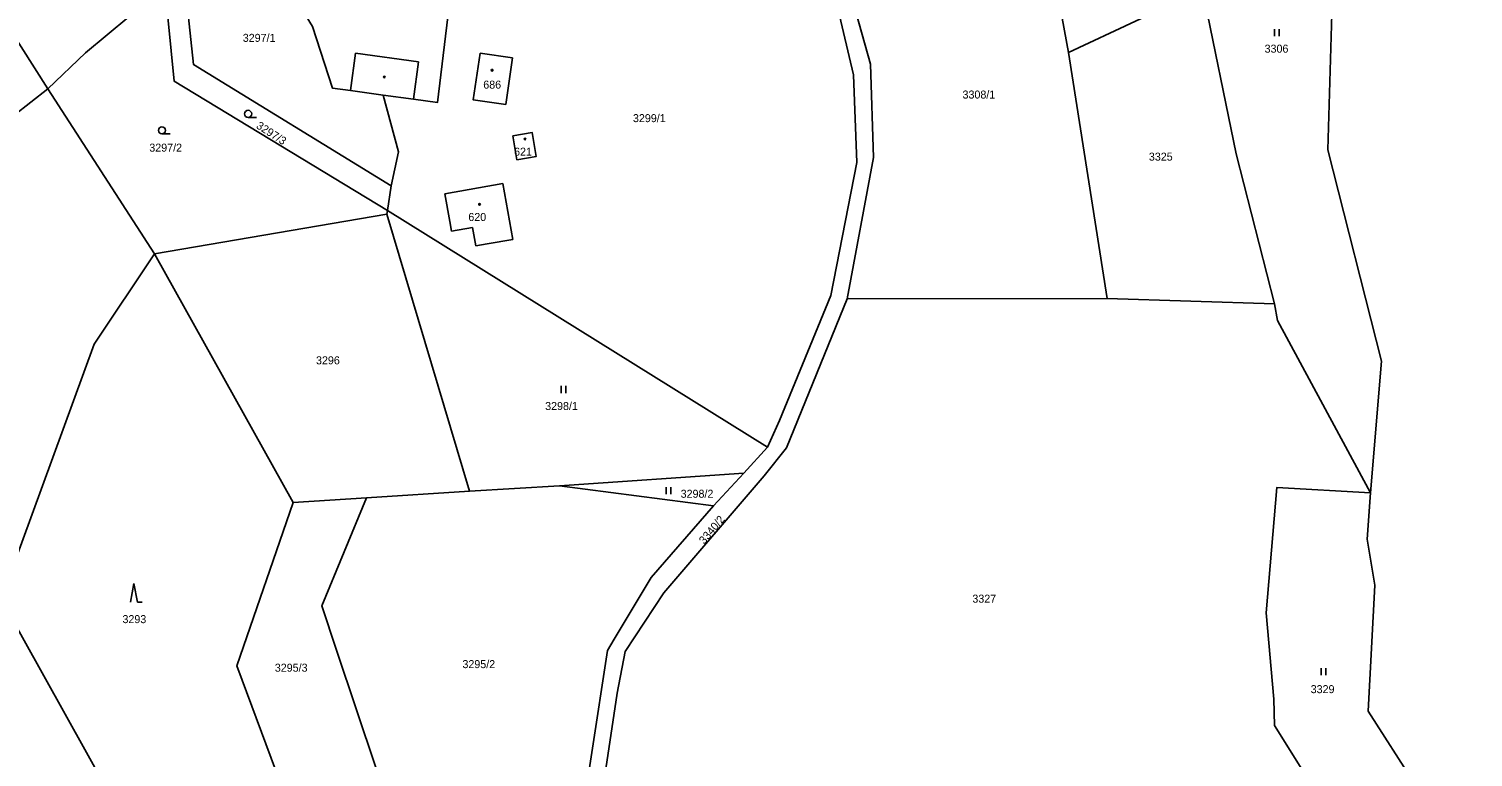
# Model space of a CAD drawing. Extents: x -755528 to -748832, y -1118122 to -1111095.
# Drawn here: x -751708.4 to -751401.6, y -1115665 to -1115510.2 of the extents above; entities that cross this region are included whole.
import ezdxf

# ---------------------------------------------------------------- set-up
doc = ezdxf.new("R2010")
doc.units = 0
for name, color, linetype in [('DZ_DO_ostatní', 7, 'Continuous'), ('DZ_DO_PUPFL', 7, 'Continuous'), ('DZ_NAD_PUPFL', 7, 'Continuous'), ('DZ_NAD_ZPF', 7, 'Continuous'), ('legenda_text', 7, 'Continuous'), ('TZ_UMVŽST', 7, 'Continuous')]:
    doc.layers.add(name, color=color, linetype=linetype)

msp = doc.modelspace()

# ---------------------------------------------------------------- linework, layer by layer
at = {"layer": 'DZ_DO_ostatní'}
for p, q in [((-751640.11, -1115523.35), (-751639.04, -1115515.42)), ((-751639.04, -1115515.42), (-751625.61, -1115517.24)), ((-751625.61, -1115517.24), (-751626.68, -1115525.16))]:
    msp.add_line(p, q, dxfattribs=at)
at = {"layer": 'DZ_NAD_PUPFL'}
msp.add_line((-751716.06, -1115532.08), (-751704.37, -1115522.93), dxfattribs=at)
msp.add_line((-751716.06, -1115532.08), (-751704.37, -1115522.93), dxfattribs=at)
msp.add_lwpolyline([(-751704.37, -1115522.93), (-751696.38, -1115515.34), (-751682.56, -1115503.75)], dxfattribs=at)
msp.add_lwpolyline([(-751704.37, -1115522.93), (-751696.38, -1115515.34), (-751682.56, -1115503.75)], dxfattribs=at)
at = {"layer": 'DZ_NAD_ZPF'}
for p, q in [((-751733.75, -1115476.89), (-751704.37, -1115522.93)), ((-751488.95, -1115507.97), (-751487.59, -1115515.27)), ((-751487.59, -1115515.27), (-751479.38, -1115567.54)), ((-751681.73, -1115558), (-751704.37, -1115522.93)), ((-751632.22, -1115548.8), (-751631.48, -1115543.6)), ((-751632.35, -1115549.59), (-751681.73, -1115558)), ((-751632.35, -1115549.59), (-751632.22, -1115548.8)), ((-751614.83, -1115608.46), (-751632.35, -1115549.59)), ((-751551.51, -1115599.11), (-751632.22, -1115548.8)), ((-751652.27, -1115610.83), (-751681.73, -1115558)), ((-751479.38, -1115567.54), (-751534.57, -1115567.55)), ((-751479.38, -1115567.54), (-751443.8, -1115568.66)), ((-751556.57, -1115604.6), (-751551.51, -1115599.11)), ((-751556.57, -1115604.6), (-751595.68, -1115607.32)), ((-751562.95, -1115611.57), (-751556.57, -1115604.6)), ((-751614.83, -1115608.46), (-751636.66, -1115609.86)), ((-751595.68, -1115607.32), (-751614.83, -1115608.46)), ((-751562.95, -1115611.57), (-751595.68, -1115607.32)), ((-751636.66, -1115609.86), (-751652.27, -1115610.83))]:
    msp.add_line(p, q, dxfattribs=at)
for points in [[(-751420.57, -1115429.77), (-751418.99, -1115441.92), (-751422.05, -1115448), (-751432.89, -1115467.63), (-751432.55, -1115494.28), (-751431.63, -1115507.06), (-751432.5, -1115535.9), (-751421.13, -1115580.83), (-751423.47, -1115608.79)], [(-751661.76, -1115487.42), (-751648.15, -1115509.72), (-751643.88, -1115522.84), (-751640.11, -1115523.35), (-751633.12, -1115524.3)], [(-751551.51, -1115599.11), (-751548.99, -1115593.41), (-751538.03, -1115566.91), (-751532.55, -1115538.63), (-751533.28, -1115519.99), (-751536.54, -1115505.91), (-751542.92, -1115489.01)], [(-751675.5, -1115498.46), (-751673.41, -1115517.8), (-751631.48, -1115543.6)], [(-751632.22, -1115548.8), (-751677.53, -1115521.34), (-751679.54, -1115501.22)], [(-751633.12, -1115524.3), (-751626.68, -1115525.16), (-751621.58, -1115525.85), (-751618.4, -1115499.39)], [(-751487.59, -1115515.27), (-751459.11, -1115501.84), (-751452, -1115536.75), (-751443.8, -1115568.66)], [(-751534.57, -1115567.55), (-751529.01, -1115537.55), (-751529.62, -1115517.73), (-751532.66, -1115506.86)], [(-751612.57, -1115515.42), (-751605.71, -1115516.41), (-751607.1, -1115526.29), (-751614, -1115525.31), (-751612.57, -1115515.42)], [(-751631.48, -1115543.6), (-751629.88, -1115536.37), (-751633.12, -1115524.3)], [(-751605.62, -1115532.96), (-751601.48, -1115532.25), (-751600.63, -1115537.31), (-751604.74, -1115538.03), (-751605.62, -1115532.96)], [(-751620.04, -1115545.25), (-751607.73, -1115543.1), (-751605.57, -1115554.98)], [(-751618.62, -1115553.23), (-751618.99, -1115551.14), (-751620.04, -1115545.25)], [(-751613.49, -1115556.32), (-751614.18, -1115552.44), (-751618.62, -1115553.23)], [(-751605.57, -1115554.98), (-751611.09, -1115555.91), (-751613.49, -1115556.32)], [(-751714.28, -1115631.42), (-751694.53, -1115577.22), (-751681.73, -1115558)], [(-751534.57, -1115567.55), (-751547.49, -1115599.27), (-751552.23, -1115605.21), (-751573.54, -1115630.02), (-751581.74, -1115642.54), (-751583.46, -1115651.38), (-751588.2, -1115683.04)], [(-751443.8, -1115568.66), (-751443.2, -1115572.22), (-751423.47, -1115608.79)], [(-751424.22, -1115689.6), (-751443.86, -1115658.21), (-751443.97, -1115652.63), (-751445.61, -1115634.29), (-751443.33, -1115607.64), (-751423.47, -1115608.79)], [(-751423.47, -1115608.79), (-751424.17, -1115618.63), (-751422.55, -1115628.4), (-751423.92, -1115655.18), (-751413.96, -1115670.76), (-751401.64, -1115683.95)], [(-751652.27, -1115610.83), (-751664.26, -1115645.56), (-751648.73, -1115687.29), (-751626.27, -1115692.31)], [(-751636.66, -1115609.86), (-751646.18, -1115632.81), (-751643.03, -1115642.2), (-751626.27, -1115692.31)], [(-751594.03, -1115691.2), (-751592.12, -1115685.67), (-751585.51, -1115642.3), (-751584.07, -1115639.89), (-751576.23, -1115626.79), (-751562.95, -1115611.57)], [(-751674.32, -1115708.36), (-751678.03, -1115696.58), (-751714.28, -1115631.42)]]:
    msp.add_lwpolyline(points, dxfattribs=at)
at = {"layer": 'legenda_text'}
for centre in [(-751632.9068, -1115520.4592), (-751610.0068, -1115519.0092), (-751603.0268, -1115533.6392), (-751612.6768, -1115547.5092)]:
    msp.add_circle(centre, 0.175, dxfattribs=at)
at = {"layer": 'TZ_UMVŽST'}
for p, q in [((-751443.821, -1115511.8), (-751443.821, -1115510.3)), ((-751442.82, -1115511.8), (-751442.82, -1115510.3)), ((-751661.823, -1115529.03), (-751660.073, -1115529.03)), ((-751680.133, -1115532.54), (-751678.383, -1115532.54)), ((-751595.371, -1115587.6), (-751595.371, -1115586.1)), ((-751594.37, -1115587.6), (-751594.37, -1115586.1)), ((-751573.031, -1115609.12), (-751573.031, -1115607.62)), ((-751572.03, -1115609.12), (-751572.03, -1115607.62)), ((-751686.09, -1115628.05), (-751686.84, -1115632.05)), ((-751685.34, -1115632.05), (-751686.09, -1115628.05)), ((-751685.34, -1115632.05), (-751684.344, -1115632.05)), ((-751433.931, -1115647.55), (-751433.931, -1115646.05)), ((-751432.93, -1115647.55), (-751432.93, -1115646.05))]:
    msp.add_line(p, q, dxfattribs=at)
for centre in [(-751661.8229, -1115528.2798), (-751680.1329, -1115531.7898)]:
    msp.add_circle(centre, 0.75, dxfattribs=at)

# ---------------------------------------------------------------- texts
at = {"layer": 'DZ_DO_PUPFL'}
for s, p in [('3297/1', (-751662.97, -1115512.98)), ('3306', (-751445.93, -1115515.28)), ('686', (-751611.885, -1115522.92)), ('3308/1', (-751510.087, -1115525.03)), ('3299/1', (-751580.09, -1115530.04)), ('3297/2', (-751682.82, -1115536.31)), ('621', (-751605.345, -1115537.17)), ('3325', (-751470.51, -1115538.22)), ('620', (-751615.055, -1115551.04)), ('3296', (-751647.41, -1115581.5)), ('3298/1', (-751598.74, -1115591.21)), ('3298/2', (-751569.96, -1115609.85)), ('3327', (-751508, -1115632.14)), ('3293', (-751688.52, -1115636.49)), ('3295/3', (-751656.16, -1115646.81)), ('3295/2', (-751616.31, -1115646.05)), ('3329', (-751436.14, -1115651.37))]:
    msp.add_text(s, height=1.7, dxfattribs=at).set_placement(p)
for s, rotation, p in [('3297/3', 327, (-751660.252, -1115531.192)), ('3340/2', 50, (-751564.938, -1115619.836))]:
    msp.add_text(s, height=1.7, rotation=rotation, dxfattribs=at).set_placement(p)

doc.saveas('drawing.dxf')
